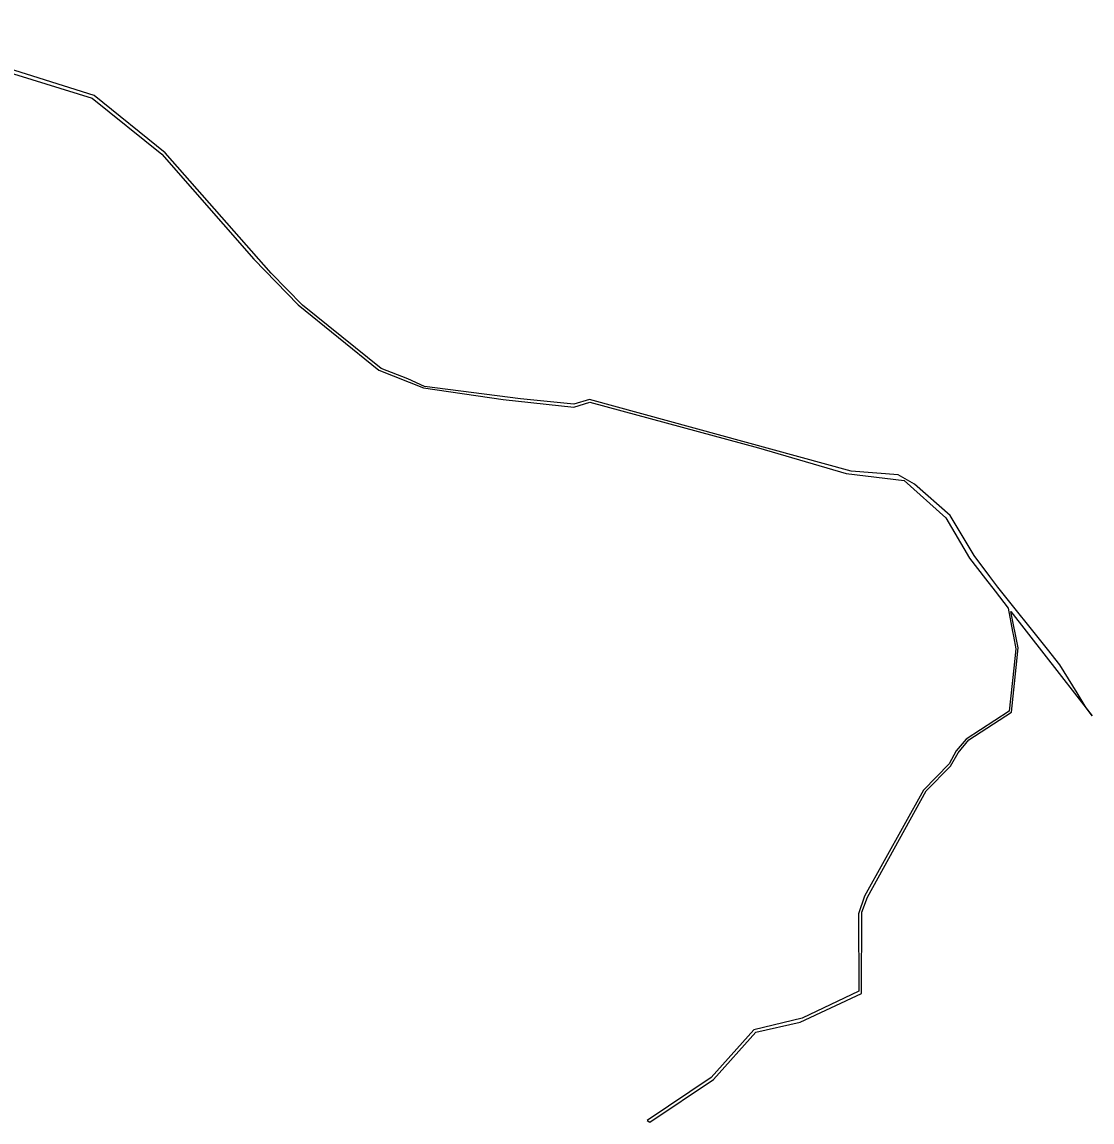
# Model space of a CAD drawing. Extents: x -477304 to -465641, y -1159113 to -1149285.
# Drawn here: x -468059 to -467289, y -1150556 to -1149764 of the extents above; entities that cross this region are included whole.
import ezdxf

# ---------------------------------------------------------------- set-up
doc = ezdxf.new("R2010")
doc.units = 0
doc.layers.add('35', color=7, linetype='Continuous')

msp = doc.modelspace()

# ---------------------------------------------------------------- linework, layer by layer
at = {"layer": '35'}
for p, q in [((-467958.19, -1149859.02), (-467892, -1149934.48)), ((-467892, -1149934.48), (-467860.19, -1149967.44)), ((-467650.52, -1150035.48), (-467661.7, -1150038.99)), ((-467462.17, -1150087.21), (-467650.52, -1150035.48)), ((-467423.86, -1150093.78), (-467393.96, -1150120.73)), ((-467373.62, -1150147.93), (-467390.9, -1150119.01)), ((-467362.4, -1150162.85), (-467373.62, -1150147.93)), ((-467365.29, -1150164.76), (-467358.47, -1150173.59)), ((-467356.47, -1150170.73), (-467362.4, -1150162.85)), ((-467358.47, -1150173.59), (-467348.98, -1150185.82)), ((-467320.8, -1150215.34), (-467356.47, -1150170.73)), ((-467348.98, -1150185.82), (-467345.95, -1150202.45)), ((-467341.85, -1150214.29), (-467347.1, -1150188.24)), ((-467347.1, -1150188.24), (-467323.51, -1150218.64)), ((-467343.65, -1150215.05), (-467345.11, -1150228.9)), ((-467343.32, -1150228.51), (-467341.85, -1150214.29)), ((-467311.84, -1150226.56), (-467320.8, -1150215.34)), ((-467323.51, -1150218.64), (-467288.75, -1150263.27)), ((-467345.11, -1150228.9), (-467348.36, -1150259.85)), ((-467348.36, -1150259.85), (-467379.28, -1150279.92)), ((-467391.62, -1150297.87), (-467409.99, -1150316.84)), ((-467408.18, -1150317.24), (-467390.7, -1150299.42)), ((-467409.99, -1150316.84), (-467452.42, -1150393.08)), ((-467532.19, -1150489.25), (-467562.82, -1150523.59))]:
    msp.add_line(p, q, dxfattribs=at)
for points in [[(-468006.85, -1149816.76), (-468175.38, -1149763.89), (-468227.24, -1149763.96)], [(-468261.21, -1149769.25), (-468224.48, -1149767.21), (-468175.29, -1149767.23), (-468008.46, -1149818.68), (-467958.19, -1149859.02)], [(-467800.35, -1150013.35), (-467857.03, -1149967.72), (-467879.46, -1149944.74), (-467955.81, -1149858.04), (-468006.85, -1149816.76)], [(-467860.19, -1149967.44), (-467802.09, -1150014.5), (-467769.96, -1150027.3), (-467712.6, -1150035.46), (-467661.79, -1150041.14), (-467650.13, -1150037.48), (-467528.69, -1150070.41)], [(-467661.7, -1150038.99), (-467699.98, -1150035.16), (-467769.2, -1150026.12), (-467781.23, -1150020.81), (-467800.35, -1150013.35)], [(-467528.69, -1150070.41), (-467465.77, -1150088.82), (-467423.86, -1150093.78)], [(-467390.9, -1150119.01), (-467416.57, -1150096.57), (-467428.24, -1150089.91), (-467462.17, -1150087.21)], [(-467393.96, -1150120.73), (-467376.94, -1150149.66), (-467365.29, -1150164.76)], [(-467345.95, -1150202.45), (-467345.32, -1150205.9), (-467343.65, -1150215.05)], [(-467377.41, -1150280.54), (-467346.64, -1150260.53), (-467343.32, -1150228.51)], [(-467288.75, -1150263.27), (-467293.05, -1150257.41), (-467299.54, -1150246.76), (-467311.84, -1150226.56)], [(-467379.28, -1150279.92), (-467386.41, -1150288.37), (-467391.62, -1150297.87)], [(-467390.7, -1150299.42), (-467384.98, -1150289.92), (-467377.41, -1150280.54)], [(-467498.86, -1150483.63), (-467454.76, -1150463.12), (-467454.37, -1150404.48), (-467450.38, -1150393.77), (-467408.18, -1150317.24)], [(-467452.42, -1150393.08), (-467456.7, -1150405.78), (-467456.49, -1150461.33)], [(-467456.49, -1150461.33), (-467497.33, -1150480.74), (-467532.19, -1150489.25)], [(-467606.98, -1150555.56), (-467561.09, -1150525.09), (-467530.79, -1150490.95), (-467498.86, -1150483.63)], [(-467562.82, -1150523.59), (-467608.93, -1150554.4), (-467606.98, -1150555.56)]]:
    msp.add_lwpolyline(points, dxfattribs=at)

doc.saveas('drawing.dxf')
